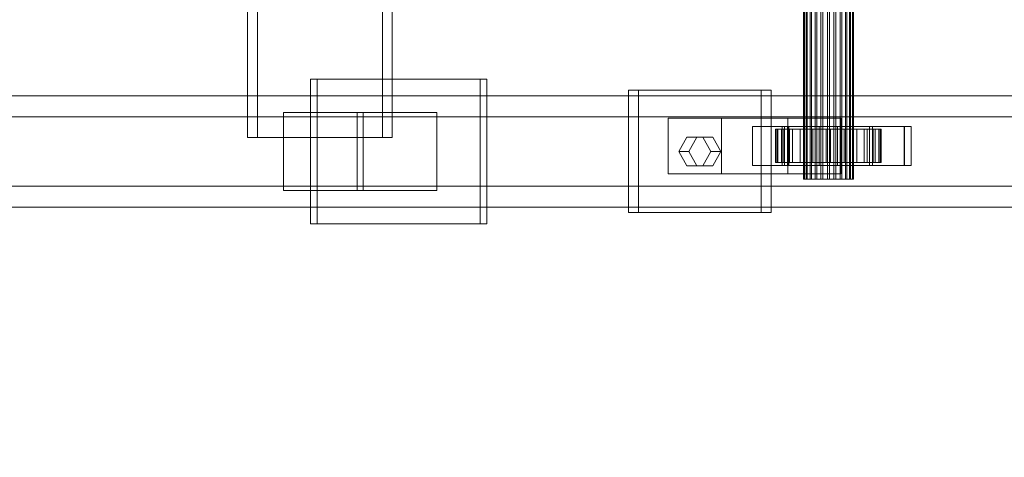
# Model space of a CAD drawing. Header units: millimetres. Extents: x -1970 to 61924, y -58230 to 6847.
# Tile 513 of 656: x 23345 to 23699, y -18540 to -18383. Entities that reach past the tile are written whole.
import ezdxf

# ---------------------------------------------------------------- set-up
doc = ezdxf.new("R2010")
doc.units = ezdxf.units.MM
doc.layers.add('COTAS_O', color=1, linetype='Continuous', lineweight=0)
doc.layers.add('superior_C02', color=7, linetype='Continuous', lineweight=0)
doc.dimstyles.new('R19_100', dxfattribs={"dimtxt": 250, "dimasz": 150, "dimexe": 150, "dimexo": 80, "dimgap": 100, "dimtad": 1, "dimtih": 1, "dimtoh": 1, "dimdsep": 46, "dimcen": 0.09, "dimadec": 0, "dimazin": 0, "dimtfac": 1, "dimtdec": 4, "dimtofl": 0, "dimtmove": 0, "dimatfit": 3, "dimfxl": 1, "dimtolj": 1, "dimtzin": 0, "dimarcsym": 0})

# ---------------------------------------------------------------- blocks, each defined once
blk = doc.blocks.new('DIM_R26_38')
at = {"layer": 'COTAS_O'}
for p, q in [((23050.07, -17510), (23005.07, -17660)), ((23750.07, -17510), (23050.07, -17510)), ((23050.07, -19480), (23050.07, -17510)), ((23050.07, -17510), (23095.07, -17660)), ((23050.07, -19480), (23005.07, -19330)), ((23050.07, -19480), (23095.07, -19330)), ((23750.07, -19480), (23050.07, -19480))]:
    blk.add_line(p, q, dxfattribs=at)
blk.add_text('1970 O', height=250, rotation=90, dxfattribs=at).set_placement((22950.07, -18495))

msp = doc.modelspace()

# ---------------------------------------------------------------- linework, layer by layer
at = {"layer": 'superior_C02'}
for p, q in [((23627.272, -18440), (23627.272, -17560)), ((23627.483, -18440), (23627.483, -17560)), ((23627.673, -18440), (23627.673, -17560)), ((23628.293, -18440), (23628.293, -17560)), ((23628.66, -18440), (23628.66, -17560)), ((23629.646, -18440), (23629.646, -17560)), ((23630.165, -18440), (23630.165, -17560)), ((23631.45, -18440), (23631.45, -17560)), ((23632.086, -18440), (23632.086, -17560)), ((23633.582, -18440), (23633.582, -17560)), ((23634.292, -18440), (23634.292, -17560)), ((23635.897, -18440), (23635.897, -17560)), ((23636.632, -18440), (23636.632, -17560)), ((23638.237, -18440), (23638.237, -17560)), ((23638.947, -18440), (23638.947, -17560)), ((23640.442, -18440), (23640.442, -17560)), ((23641.079, -18440), (23641.079, -17560)), ((23642.363, -18440), (23642.363, -17560)), ((23642.883, -18440), (23642.883, -17560)), ((23643.868, -18440), (23643.868, -17560)), ((23644.236, -18440), (23644.236, -17560)), ((23644.855, -17560), (23644.855, -18440)), ((23645.045, -18440), (23645.045, -17560)), ((23645.257, -18440), (23645.257, -17560)), ((23427.395, -17575), (23427.395, -18425)), ((23430.972, -18425), (23430.972, -17575)), ((23475.886, -18425), (23475.886, -17575)), ((23479.463, -17575), (23479.463, -18425)), ((23511.089, -18404), (23449.997, -18404)), ((23449.997, -18404), (23449.997, -18456)), ((23452.382, -18404), (23449.997, -18404)), ((23452.382, -18456), (23452.382, -18404)), ((23452.382, -18404), (23513.473, -18404)), ((23511.089, -18456), (23511.089, -18404)), ((23511.089, -18404), (23513.473, -18404)), ((23513.473, -18404), (23513.473, -18456)), ((23612.082, -18408), (23564.354, -18408)), ((23564.354, -18408), (23564.354, -18452)), ((23567.931, -18408), (23564.354, -18408)), ((23567.931, -18452), (23567.931, -18408)), ((23567.931, -18408), (23615.658, -18408)), ((23612.082, -18452), (23612.082, -18408)), ((23612.082, -18408), (23615.658, -18408)), ((23615.658, -18408), (23615.658, -18452)), ((23921.126, -18410), (22775.666, -18410)), ((22787.589, -18410), (23933.048, -18410)), ((23976.266, -18410), (22830.806, -18410)), ((22845.709, -18410), (23991.168, -18410)), ((23920.432, -18417.5), (22831.602, -18417.5)), ((22844.912, -18417.5), (23933.742, -18417.5)), ((23468.939, -18416), (23440.303, -18416)), ((23440.303, -18416), (23440.303, -18444)), ((23466.821, -18416), (23440.303, -18416)), ((23466.821, -18444), (23466.821, -18416)), ((23466.821, -18416), (23495.457, -18416)), ((23468.939, -18444), (23468.939, -18416)), ((23468.939, -18416), (23495.457, -18416)), ((23495.457, -18416), (23495.457, -18444)), ((23597.764, -18418), (23578.673, -18418)), ((23578.673, -18418), (23578.673, -18438)), ((23621.652, -18418), (23578.673, -18418)), ((23597.764, -18438), (23597.764, -18418)), ((23597.764, -18418), (23640.743, -18418)), ((23621.652, -18438), (23621.652, -18418)), ((23621.652, -18418), (23640.743, -18418)), ((23640.743, -18418), (23640.743, -18438)), ((23620.46, -18421), (23609.005, -18421)), ((23609.005, -18421), (23609.005, -18435)), ((23621.523, -18421), (23609.005, -18421)), ((23617.726, -18422), (23617.28, -18422)), ((23617.28, -18422), (23627.272, -18422)), ((23617.28, -18434), (23617.28, -18422)), ((23617.28, -18422), (23618.128, -18422)), ((23619.435, -18422), (23617.726, -18422)), ((23617.726, -18422), (23627.483, -18422)), ((23617.726, -18434), (23617.726, -18422)), ((23618.128, -18422), (23627.673, -18422)), ((23618.128, -18434), (23618.128, -18422)), ((23618.128, -18422), (23620.211, -18422)), ((23622.292, -18422), (23619.435, -18422)), ((23619.435, -18422), (23628.293, -18422)), ((23619.435, -18434), (23619.435, -18422)), ((23663.584, -18421), (23619.674, -18421)), ((23619.674, -18421), (23619.674, -18435)), ((23622.059, -18421), (23619.674, -18421)), ((23620.211, -18422), (23628.66, -18422)), ((23620.211, -18434), (23620.211, -18422)), ((23620.211, -18422), (23623.389, -18422)), ((23620.46, -18435), (23620.46, -18421)), ((23620.46, -18421), (23632.978, -18421)), ((23621.523, -18435), (23621.523, -18421)), ((23621.523, -18421), (23632.978, -18421)), ((23622.059, -18435), (23622.059, -18421)), ((23622.059, -18421), (23665.968, -18421)), ((23626.1, -18422), (23622.292, -18422)), ((23622.292, -18422), (23629.646, -18422)), ((23622.292, -18434), (23622.292, -18422)), ((23623.389, -18422), (23630.165, -18422)), ((23623.389, -18434), (23623.389, -18422)), ((23623.389, -18422), (23627.444, -18422)), ((23630.601, -18422), (23626.1, -18422)), ((23626.1, -18422), (23631.45, -18422)), ((23626.1, -18434), (23626.1, -18422)), ((23627.272, -18422), (23627.483, -18422)), ((23627.272, -18422), (23627.272, -18434)), ((23627.673, -18422), (23627.272, -18422)), ((23627.444, -18422), (23632.086, -18422)), ((23627.444, -18434), (23627.444, -18422)), ((23627.444, -18422), (23632.1, -18422)), ((23627.483, -18422), (23628.293, -18422)), ((23627.483, -18422), (23627.483, -18434)), ((23627.673, -18422), (23627.673, -18434)), ((23628.66, -18422), (23627.673, -18422)), ((23628.293, -18422), (23629.646, -18422)), ((23628.293, -18422), (23628.293, -18434)), ((23628.66, -18422), (23628.66, -18434)), ((23630.165, -18422), (23628.66, -18422)), ((23629.646, -18422), (23631.45, -18422)), ((23629.646, -18422), (23629.646, -18434)), ((23630.165, -18422), (23630.165, -18434)), ((23632.086, -18422), (23630.165, -18422)), ((23635.488, -18422), (23630.601, -18422)), ((23630.601, -18422), (23633.582, -18422)), ((23630.601, -18434), (23630.601, -18422)), ((23631.45, -18422), (23633.582, -18422)), ((23631.45, -18422), (23631.45, -18434)), ((23632.086, -18422), (23632.086, -18434)), ((23634.292, -18422), (23632.086, -18422)), ((23632.1, -18422), (23634.292, -18422)), ((23632.1, -18434), (23632.1, -18422)), ((23632.1, -18422), (23637.04, -18422)), ((23632.978, -18421), (23632.978, -18435)), ((23633.582, -18422), (23635.897, -18422)), ((23633.582, -18422), (23633.582, -18434)), ((23634.292, -18422), (23634.292, -18434)), ((23636.632, -18422), (23634.292, -18422)), ((23640.428, -18422), (23635.488, -18422)), ((23635.488, -18422), (23635.897, -18422)), ((23635.488, -18434), (23635.488, -18422)), ((23635.897, -18422), (23638.237, -18422)), ((23635.897, -18422), (23635.897, -18434)), ((23637.04, -18422), (23636.632, -18422)), ((23636.632, -18422), (23636.632, -18434)), ((23638.947, -18422), (23636.632, -18422)), ((23637.04, -18434), (23637.04, -18422)), ((23637.04, -18422), (23641.927, -18422)), ((23640.428, -18422), (23638.237, -18422)), ((23638.237, -18422), (23640.442, -18422)), ((23638.237, -18422), (23638.237, -18434)), ((23641.927, -18422), (23638.947, -18422)), ((23638.947, -18422), (23638.947, -18434)), ((23641.079, -18422), (23638.947, -18422)), ((23651.005, -18421), (23639.551, -18421)), ((23639.551, -18421), (23639.551, -18435)), ((23652.069, -18421), (23639.551, -18421)), ((23645.084, -18422), (23640.428, -18422)), ((23640.428, -18434), (23640.428, -18422)), ((23645.084, -18422), (23640.442, -18422)), ((23640.442, -18422), (23642.363, -18422)), ((23640.442, -18422), (23640.442, -18434)), ((23646.428, -18422), (23641.079, -18422)), ((23641.079, -18422), (23641.079, -18434)), ((23642.883, -18422), (23641.079, -18422)), ((23641.927, -18434), (23641.927, -18422)), ((23641.927, -18422), (23646.428, -18422)), ((23649.139, -18422), (23642.363, -18422)), ((23642.363, -18422), (23643.868, -18422)), ((23642.363, -18422), (23642.363, -18434)), ((23650.237, -18422), (23642.883, -18422)), ((23642.883, -18422), (23642.883, -18434)), ((23644.236, -18422), (23642.883, -18422)), ((23652.317, -18422), (23643.868, -18422)), ((23643.868, -18422), (23644.855, -18422)), ((23643.868, -18422), (23643.868, -18434)), ((23653.093, -18422), (23644.236, -18422)), ((23644.236, -18422), (23644.236, -18434)), ((23645.045, -18422), (23644.236, -18422)), ((23644.855, -18422), (23654.401, -18422)), ((23644.855, -18434), (23644.855, -18422)), ((23644.855, -18422), (23645.257, -18422)), ((23654.802, -18422), (23645.045, -18422)), ((23645.045, -18422), (23645.045, -18434)), ((23645.257, -18422), (23645.045, -18422)), ((23649.139, -18422), (23645.084, -18422)), ((23645.084, -18434), (23645.084, -18422)), ((23655.248, -18422), (23645.257, -18422)), ((23645.257, -18422), (23645.257, -18434)), ((23646.428, -18434), (23646.428, -18422)), ((23646.428, -18422), (23650.237, -18422)), ((23652.317, -18422), (23649.139, -18422)), ((23649.139, -18434), (23649.139, -18422)), ((23650.237, -18434), (23650.237, -18422)), ((23650.237, -18422), (23653.093, -18422)), ((23651.005, -18435), (23651.005, -18421)), ((23651.005, -18421), (23663.523, -18421)), ((23652.069, -18435), (23652.069, -18421)), ((23652.069, -18421), (23663.523, -18421)), ((23654.401, -18422), (23652.317, -18422)), ((23652.317, -18434), (23652.317, -18422)), ((23653.093, -18434), (23653.093, -18422)), ((23653.093, -18422), (23654.802, -18422)), ((23654.401, -18422), (23654.401, -18434)), ((23655.248, -18422), (23654.401, -18422)), ((23654.802, -18434), (23654.802, -18422)), ((23654.802, -18422), (23655.248, -18422)), ((23655.248, -18434), (23655.248, -18422)), ((23663.523, -18421), (23663.523, -18435)), ((23663.584, -18435), (23663.584, -18421)), ((23663.584, -18421), (23665.968, -18421)), ((23665.968, -18421), (23665.968, -18435)), ((23427.395, -18425), (23475.886, -18425)), ((23427.395, -18425), (23430.972, -18425)), ((23479.463, -18425), (23430.972, -18425)), ((23479.463, -18425), (23475.886, -18425)), ((23582.491, -18430), (23585.354, -18424.804)), ((23585.354, -18424.804), (23591.082, -18424.804)), ((23588.931, -18424.804), (23585.354, -18424.804)), ((23588.931, -18424.804), (23586.067, -18430)), ((23594.658, -18424.804), (23588.931, -18424.804)), ((23591.082, -18424.804), (23593.945, -18430)), ((23594.658, -18424.804), (23591.082, -18424.804)), ((23597.522, -18430), (23594.658, -18424.804)), ((23585.354, -18435.196), (23582.491, -18430)), ((23582.491, -18430), (23586.067, -18430)), ((23586.067, -18430), (23588.931, -18435.196)), ((23593.945, -18430), (23591.082, -18435.196)), ((23597.522, -18430), (23593.945, -18430)), ((23594.658, -18435.196), (23597.522, -18430)), ((23591.082, -18435.196), (23585.354, -18435.196)), ((23588.931, -18435.196), (23585.354, -18435.196)), ((23588.931, -18435.196), (23594.658, -18435.196)), ((23594.658, -18435.196), (23591.082, -18435.196)), ((23609.005, -18435), (23620.46, -18435)), ((23609.005, -18435), (23621.523, -18435)), ((23627.272, -18434), (23617.28, -18434)), ((23617.28, -18434), (23617.726, -18434)), ((23618.128, -18434), (23617.28, -18434)), ((23627.483, -18434), (23617.726, -18434)), ((23617.726, -18434), (23619.435, -18434)), ((23627.673, -18434), (23618.128, -18434)), ((23620.211, -18434), (23618.128, -18434)), ((23628.293, -18434), (23619.435, -18434)), ((23619.435, -18434), (23622.292, -18434)), ((23619.674, -18435), (23663.584, -18435)), ((23619.674, -18435), (23622.059, -18435)), ((23628.66, -18434), (23620.211, -18434)), ((23623.389, -18434), (23620.211, -18434)), ((23632.978, -18435), (23620.46, -18435)), ((23632.978, -18435), (23621.523, -18435)), ((23665.968, -18435), (23622.059, -18435)), ((23629.646, -18434), (23622.292, -18434)), ((23622.292, -18434), (23626.1, -18434)), ((23630.165, -18434), (23623.389, -18434)), ((23627.444, -18434), (23623.389, -18434)), ((23631.45, -18434), (23626.1, -18434)), ((23626.1, -18434), (23630.601, -18434)), ((23627.483, -18434), (23627.272, -18434)), ((23627.272, -18434), (23627.673, -18434)), ((23632.086, -18434), (23627.444, -18434)), ((23632.1, -18434), (23627.444, -18434)), ((23628.293, -18434), (23627.483, -18434)), ((23627.673, -18434), (23628.66, -18434)), ((23629.646, -18434), (23628.293, -18434)), ((23628.66, -18434), (23630.165, -18434)), ((23631.45, -18434), (23629.646, -18434)), ((23630.165, -18434), (23632.086, -18434)), ((23633.582, -18434), (23630.601, -18434)), ((23630.601, -18434), (23635.488, -18434)), ((23633.582, -18434), (23631.45, -18434)), ((23632.086, -18434), (23634.292, -18434)), ((23634.292, -18434), (23632.1, -18434)), ((23637.04, -18434), (23632.1, -18434)), ((23635.897, -18434), (23633.582, -18434)), ((23634.292, -18434), (23636.632, -18434)), ((23635.897, -18434), (23635.488, -18434)), ((23635.488, -18434), (23640.428, -18434)), ((23638.237, -18434), (23635.897, -18434)), ((23636.632, -18434), (23637.04, -18434)), ((23636.632, -18434), (23638.947, -18434)), ((23641.927, -18434), (23637.04, -18434)), ((23640.442, -18434), (23638.237, -18434)), ((23638.237, -18434), (23640.428, -18434)), ((23638.947, -18434), (23641.927, -18434)), ((23638.947, -18434), (23641.079, -18434)), ((23639.551, -18435), (23651.005, -18435)), ((23639.551, -18435), (23652.069, -18435)), ((23640.428, -18434), (23645.084, -18434)), ((23642.363, -18434), (23640.442, -18434)), ((23640.442, -18434), (23645.084, -18434)), ((23641.079, -18434), (23646.428, -18434)), ((23641.079, -18434), (23642.883, -18434)), ((23646.428, -18434), (23641.927, -18434)), ((23643.868, -18434), (23642.363, -18434)), ((23642.363, -18434), (23649.139, -18434)), ((23642.883, -18434), (23650.237, -18434)), ((23642.883, -18434), (23644.236, -18434)), ((23644.855, -18434), (23643.868, -18434)), ((23643.868, -18434), (23652.317, -18434)), ((23644.236, -18434), (23653.093, -18434)), ((23644.236, -18434), (23645.045, -18434)), ((23654.401, -18434), (23644.855, -18434)), ((23645.257, -18434), (23644.855, -18434)), ((23645.045, -18434), (23654.802, -18434)), ((23645.045, -18434), (23645.257, -18434)), ((23645.084, -18434), (23649.139, -18434)), ((23645.257, -18434), (23655.248, -18434)), ((23650.237, -18434), (23646.428, -18434)), ((23649.139, -18434), (23652.317, -18434)), ((23653.093, -18434), (23650.237, -18434)), ((23663.523, -18435), (23651.005, -18435)), ((23663.523, -18435), (23652.069, -18435)), ((23652.317, -18434), (23654.401, -18434)), ((23654.802, -18434), (23653.093, -18434)), ((23654.401, -18434), (23655.248, -18434)), ((23655.248, -18434), (23654.802, -18434)), ((23665.968, -18435), (23663.584, -18435)), ((23578.673, -18438), (23597.764, -18438)), ((23578.673, -18438), (23621.652, -18438)), ((23640.743, -18438), (23597.764, -18438)), ((23640.743, -18438), (23621.652, -18438)), ((23627.673, -18440), (23627.272, -18440)), ((23627.272, -18440), (23627.483, -18440)), ((23627.483, -18440), (23628.293, -18440)), ((23628.66, -18440), (23627.673, -18440)), ((23628.293, -18440), (23629.646, -18440)), ((23630.165, -18440), (23628.66, -18440)), ((23629.646, -18440), (23631.45, -18440)), ((23632.086, -18440), (23630.165, -18440)), ((23631.45, -18440), (23633.582, -18440)), ((23634.292, -18440), (23632.086, -18440)), ((23633.582, -18440), (23635.897, -18440)), ((23636.632, -18440), (23634.292, -18440)), ((23635.897, -18440), (23638.237, -18440)), ((23638.947, -18440), (23636.632, -18440)), ((23638.237, -18440), (23640.442, -18440)), ((23641.079, -18440), (23638.947, -18440)), ((23640.442, -18440), (23642.363, -18440)), ((23642.883, -18440), (23641.079, -18440)), ((23642.363, -18440), (23643.868, -18440)), ((23644.236, -18440), (23642.883, -18440)), ((23643.868, -18440), (23644.855, -18440)), ((23645.045, -18440), (23644.236, -18440)), ((23644.855, -18440), (23645.257, -18440)), ((23645.257, -18440), (23645.045, -18440)), ((22831.602, -18442.5), (23920.432, -18442.5)), ((22844.912, -18442.5), (23933.742, -18442.5)), ((23440.303, -18444), (23468.939, -18444)), ((23440.303, -18444), (23466.821, -18444)), ((23495.457, -18444), (23466.821, -18444)), ((23495.457, -18444), (23468.939, -18444)), ((22775.666, -18450), (23921.126, -18450)), ((22787.589, -18450), (23933.048, -18450)), ((22830.806, -18450), (23976.266, -18450)), ((22845.709, -18450), (23991.168, -18450)), ((23564.354, -18452), (23612.082, -18452)), ((23564.354, -18452), (23567.931, -18452)), ((23615.658, -18452), (23567.931, -18452)), ((23615.658, -18452), (23612.082, -18452)), ((23449.997, -18456), (23511.089, -18456)), ((23449.997, -18456), (23452.382, -18456)), ((23513.473, -18456), (23452.382, -18456)), ((23513.473, -18456), (23511.089, -18456))]:
    msp.add_line(p, q, dxfattribs=at)

# ---------------------------------------------------------------- dimensions: what is measured, and where the dimension line sits
at = {"layer": 'COTAS_O'}
dim = msp.add_aligned_dim(p1=(23750.067, -19480), p2=(23750.067, -17510), distance=700, text='<> O', dimstyle='R19_100', dxfattribs=at)
dim.commit()
dim.dimension.update_dxf_attribs({"geometry": 'DIM_R26_38', "text_midpoint": (23050.067, -18495)})

doc.saveas('drawing.dxf')
